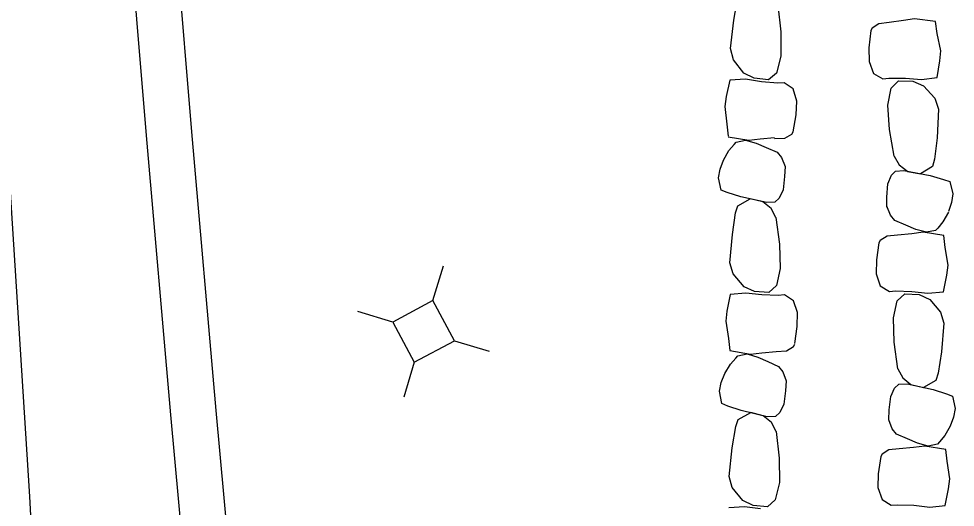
# Model space of a CAD drawing. Extents: x 588843 to 2552415, y 180129 to 269402.
# Drawn here: x 593551.9 to 593603.4, y 186498.6 to 186525.4 of the extents above; entities that cross this region are included whole.
import ezdxf

# ---------------------------------------------------------------- set-up
doc = ezdxf.new("R2010")
doc.units = 0
for name, color, linetype in [('Default', 7, 'Continuous'), ('E_DRN_RipRap', 7, 'Continuous'), ('E_RDWY', 7, 'Continuous'), ('E_RDWY_C_and_G', 7, 'Continuous'), ('E_UTL_AG_Bold', 7, 'Continuous')]:
    doc.layers.add(name, color=color, linetype=linetype)

# ---------------------------------------------------------------- blocks, each defined once
blk = doc.blocks.new('PED')
at = {"layer": 'Default'}
for p, q in [((-2.5, 2.5), (-5.33, 5.33)), ((2.5, 2.5), (5.33, 5.33)), ((-2.5, -2.5), (-5.33, -5.33)), ((2.5, -2.5), (5.33, -5.33))]:
    blk.add_line(p, q, dxfattribs=at)
blk.add_lwpolyline([(-2.5, -2.5), (2.5, -2.5), (2.5, 2.5), (-2.5, 2.5)], close=True, dxfattribs=at)

msp = doc.modelspace()

# ---------------------------------------------------------------- linework, layer by layer
at = {"layer": 'E_DRN_RipRap'}
for p, q in [((593591.174, 186525.316), (593591.387, 186526.483)), ((593593.594, 186526.15), (593593.757, 186524.678)), ((593591.001, 186523.754), (593591.174, 186525.316)), ((593599.149, 186525.124), (593598.778, 186524.876)), ((593599.715, 186525.193), (593599.149, 186525.124)), ((593600.499, 186525.296), (593599.715, 186525.193)), ((593601.115, 186525.393), (593600.499, 186525.296)), ((593602.264, 186525.245), (593601.115, 186525.393)), ((593602.365, 186524.592), (593602.264, 186525.245)), ((593593.757, 186524.678), (593593.755, 186523.344)), ((593598.712, 186524.743), (593598.609, 186523.799)), ((593598.778, 186524.876), (593598.712, 186524.743)), ((593602.55, 186523.629), (593602.365, 186524.592)), ((593591.156, 186523.147), (593591.001, 186523.754)), ((593598.609, 186523.799), (593598.619, 186523.041)), ((593602.502, 186523.08), (593602.55, 186523.629)), ((593591.738, 186522.414), (593591.156, 186523.147)), ((593593.755, 186523.344), (593593.522, 186522.414)), ((593598.619, 186523.041), (593598.862, 186522.392)), ((593602.351, 186522.161), (593602.502, 186523.08)), ((593590.968, 186522.028), (593590.759, 186521.123)), ((593591.827, 186522.069), (593590.968, 186522.028)), ((593592.303, 186522.127), (593591.738, 186522.414)), ((593592.704, 186521.929), (593591.827, 186522.069)), ((593593.088, 186522.04), (593592.303, 186522.127)), ((593593.522, 186522.414), (593593.088, 186522.04)), ((593598.862, 186522.392), (593599.376, 186522.094)), ((593599.376, 186522.094), (593599.709, 186522.13)), ((593599.709, 186522.13), (593600.613, 186522.131)), ((593599.828, 186521.585), (593600.237, 186521.992)), ((593600.237, 186521.992), (593601.026, 186521.963)), ((593600.613, 186522.131), (593601.496, 186522.056)), ((593601.496, 186522.056), (593602.351, 186522.161)), ((593593.607, 186521.863), (593592.704, 186521.929)), ((593593.941, 186521.874), (593593.607, 186521.863)), ((593594.436, 186521.538), (593593.941, 186521.874)), ((593594.638, 186520.874), (593594.436, 186521.538)), ((593599.654, 186520.639), (593599.828, 186521.585)), ((593601.026, 186521.963), (593601.606, 186521.718)), ((593601.606, 186521.718), (593602.233, 186521.029)), ((593590.759, 186521.123), (593590.677, 186520.579)), ((593602.233, 186521.029), (593602.426, 186520.434)), ((593590.677, 186520.579), (593590.801, 186519.606)), ((593594.599, 186520.118), (593594.638, 186520.874)), ((593599.736, 186519.307), (593599.654, 186520.639)), ((593594.438, 186519.185), (593594.599, 186520.118)), ((593602.426, 186520.434), (593602.351, 186518.861)), ((593590.801, 186519.606), (593590.86, 186518.948)), ((593590.86, 186518.909), (593592.003, 186518.723)), ((593593.978, 186518.838), (593594.364, 186519.057)), ((593594.364, 186519.057), (593594.438, 186519.185)), ((593599.99, 186517.848), (593599.736, 186519.307)), ((593590.914, 186518.151), (593591.197, 186518.492)), ((593591.197, 186518.492), (593591.315, 186518.619)), ((593591.315, 186518.619), (593591.815, 186518.723)), ((593591.815, 186518.723), (593592.41, 186518.564)), ((593592.003, 186518.723), (593592.623, 186518.8)), ((593592.41, 186518.564), (593592.961, 186518.33)), ((593592.623, 186518.8), (593593.409, 186518.877)), ((593593.408, 186518.811), (593593.978, 186518.838)), ((593602.351, 186518.861), (593602.212, 186517.679)), ((593590.609, 186517.631), (593590.914, 186518.151)), ((593592.961, 186518.33), (593593.556, 186518.067)), ((593593.556, 186518.067), (593593.798, 186517.778)), ((593590.425, 186517.133), (593590.609, 186517.631)), ((593593.798, 186517.778), (593593.993, 186517.282)), ((593599.99, 186517.848), (593600.274, 186517.361)), ((593600.274, 186517.361), (593600.74, 186517.012)), ((593602.212, 186517.679), (593602.109, 186517.286)), ((593590.334, 186516.661), (593590.425, 186517.133)), ((593593.993, 186517.282), (593593.974, 186516.732)), ((593599.845, 186516.797), (593600.071, 186517.014)), ((593600.071, 186517.014), (593600.523, 186517.054)), ((593600.523, 186517.054), (593601.964, 186516.783)), ((593600.74, 186517.012), (593601.438, 186516.872)), ((593602.109, 186517.286), (593601.438, 186516.872)), ((593590.48, 186515.981), (593590.334, 186516.661)), ((593593.974, 186516.732), (593593.885, 186516.001)), ((593599.588, 186515.586), (593599.651, 186516.319)), ((593599.651, 186516.319), (593599.845, 186516.797)), ((593601.964, 186516.783), (593602.713, 186516.57)), ((593602.713, 186516.57), (593603.053, 186516.449)), ((593603.053, 186516.449), (593603.222, 186515.775)), ((593590.815, 186515.85), (593590.48, 186515.981)), ((593591.557, 186515.612), (593590.815, 186515.85)), ((593593.885, 186516.001), (593593.674, 186515.529)), ((593591.394, 186515.114), (593592.079, 186515.506)), ((593592.987, 186515.294), (593591.557, 186515.612)), ((593592.772, 186515.344), (593592.079, 186515.506)), ((593593.226, 186514.979), (593592.772, 186515.344)), ((593593.441, 186515.319), (593592.987, 186515.294)), ((593593.674, 186515.529), (593593.441, 186515.319)), ((593599.587, 186515.035), (593599.588, 186515.586)), ((593603.148, 186515.3), (593602.981, 186514.797)), ((593603.222, 186515.775), (593603.148, 186515.3)), ((593591.278, 186514.724), (593591.394, 186515.114)), ((593593.493, 186514.483), (593593.226, 186514.979)), ((593599.789, 186514.604), (593599.594, 186515.099)), ((593591.098, 186513.547), (593591.278, 186514.724)), ((593593.493, 186514.483), (593593.697, 186513.017)), ((593600.03, 186514.315), (593599.789, 186514.604)), ((593600.626, 186514.054), (593600.03, 186514.315)), ((593602.977, 186514.761), (593602.672, 186514.239)), ((593601.176, 186513.821), (593600.626, 186514.054)), ((593601.771, 186513.664), (593601.176, 186513.821)), ((593602.271, 186513.77), (593601.771, 186513.664)), ((593602.388, 186513.898), (593602.271, 186513.77)), ((593602.672, 186514.239), (593602.388, 186513.898)), ((593590.969, 186511.977), (593591.098, 186513.547)), ((593599.608, 186513.453), (593599.228, 186513.216)), ((593600.177, 186513.506), (593599.608, 186513.453)), ((593600.963, 186513.585), (593600.177, 186513.506)), ((593601.583, 186513.664), (593600.963, 186513.585)), ((593602.726, 186513.482), (593601.583, 186513.664)), ((593602.803, 186512.826), (593602.726, 186513.482)), ((593593.697, 186513.017), (593593.732, 186511.682)), ((593599.158, 186513.085), (593599.022, 186512.144)), ((593599.228, 186513.216), (593599.158, 186513.085)), ((593602.955, 186511.858), (593602.803, 186512.826)), ((593591.141, 186511.377), (593590.969, 186511.977)), ((593599.022, 186512.144), (593599.005, 186511.386)), ((593602.888, 186511.311), (593602.955, 186511.858)), ((593591.743, 186510.667), (593591.141, 186511.377)), ((593593.732, 186511.682), (593593.526, 186510.742)), ((593599.005, 186511.386), (593599.225, 186510.73)), ((593602.704, 186510.396), (593602.888, 186511.311)), ((593592.315, 186510.403), (593591.743, 186510.667)), ((593593.526, 186510.742), (593593.103, 186510.349)), ((593599.225, 186510.73), (593599.729, 186510.416)), ((593590.984, 186510.249), (593590.801, 186509.335)), ((593591.842, 186510.326), (593590.984, 186510.249)), ((593592.722, 186510.222), (593591.842, 186510.326)), ((593593.103, 186510.349), (593592.315, 186510.403)), ((593593.626, 186510.194), (593592.722, 186510.222)), ((593593.96, 186510.219), (593593.626, 186510.194)), ((593594.464, 186509.904), (593593.96, 186510.219)), ((593599.729, 186510.416), (593600.063, 186510.442)), ((593600.063, 186510.442), (593600.966, 186510.417)), ((593600.163, 186509.895), (593600.586, 186510.289)), ((593600.586, 186510.289), (593601.373, 186510.237)), ((593600.966, 186510.417), (593601.847, 186510.316)), ((593601.373, 186510.237), (593601.945, 186509.975)), ((593601.847, 186510.316), (593602.704, 186510.396)), ((593594.684, 186509.248), (593594.464, 186509.904)), ((593599.956, 186508.954), (593600.163, 186509.895)), ((593601.945, 186509.975), (593602.547, 186509.267)), ((593590.801, 186509.335), (593590.734, 186508.787)), ((593594.667, 186508.49), (593594.684, 186509.248)), ((593602.547, 186509.267), (593602.719, 186508.667)), ((593590.734, 186508.787), (593590.886, 186507.819)), ((593599.991, 186507.619), (593599.956, 186508.954)), ((593602.719, 186508.667), (593602.589, 186507.096)), ((593594.532, 186507.55), (593594.667, 186508.49)), ((593590.891, 186507.834), (593590.956, 186507.177)), ((593600.194, 186506.153), (593599.991, 186507.619)), ((593590.956, 186507.177), (593592.096, 186506.975)), ((593592.717, 186507.044), (593593.505, 186507.109)), ((593593.505, 186507.109), (593594.075, 186507.152)), ((593594.075, 186507.152), (593594.459, 186507.382)), ((593594.459, 186507.382), (593594.532, 186507.513)), ((593602.589, 186507.096), (593602.409, 186505.919)), ((593590.995, 186506.419), (593591.285, 186506.755)), ((593591.285, 186506.755), (593591.406, 186506.881)), ((593591.406, 186506.881), (593591.908, 186506.978)), ((593591.908, 186506.978), (593592.499, 186506.811)), ((593592.096, 186506.975), (593592.717, 186507.044)), ((593592.499, 186506.811), (593593.045, 186506.569)), ((593593.045, 186506.569), (593593.636, 186506.297)), ((593590.679, 186505.902), (593590.995, 186506.419)), ((593593.636, 186506.297), (593593.871, 186506.004)), ((593600.194, 186506.153), (593600.461, 186505.658)), ((593590.486, 186505.407), (593590.679, 186505.902)), ((593593.871, 186506.004), (593594.057, 186505.506)), ((593594.057, 186505.506), (593594.026, 186504.956)), ((593600.461, 186505.658), (593600.914, 186505.295)), ((593602.292, 186505.529), (593601.607, 186505.134)), ((593602.409, 186505.919), (593602.292, 186505.529)), ((593590.385, 186504.936), (593590.486, 186505.407)), ((593599.802, 186504.634), (593600.012, 186505.107)), ((593600.012, 186505.107), (593600.246, 186505.317)), ((593600.246, 186505.317), (593600.699, 186505.343)), ((593600.699, 186505.343), (593602.13, 186505.03)), ((593600.914, 186505.295), (593601.607, 186505.134)), ((593602.13, 186505.03), (593602.871, 186504.794)), ((593590.518, 186504.255), (593590.385, 186504.936)), ((593594.026, 186504.956), (593593.923, 186504.226)), ((593599.712, 186503.903), (593599.802, 186504.634)), ((593602.871, 186504.794), (593603.206, 186504.664)), ((593603.206, 186504.664), (593603.352, 186503.985)), ((593590.85, 186504.118), (593590.518, 186504.255)), ((593591.587, 186503.87), (593590.85, 186504.118)), ((593593.923, 186504.226), (593593.703, 186503.757)), ((593603.352, 186503.985), (593603.261, 186503.512)), ((593591.414, 186503.374), (593592.107, 186503.757)), ((593593.011, 186503.532), (593591.587, 186503.87)), ((593592.797, 186503.585), (593592.107, 186503.757)), ((593593.244, 186503.213), (593592.797, 186503.585)), ((593593.465, 186503.551), (593593.011, 186503.532)), ((593593.703, 186503.757), (593593.465, 186503.551)), ((593599.693, 186503.352), (593599.712, 186503.903)), ((593603.261, 186503.512), (593603.077, 186503.014)), ((593591.087, 186501.812), (593591.29, 186502.986)), ((593591.29, 186502.986), (593591.414, 186503.374)), ((593593.5, 186502.714), (593593.244, 186503.213)), ((593599.888, 186502.857), (593599.693, 186503.352)), ((593603.077, 186503.014), (593602.771, 186502.492)), ((593593.5, 186502.714), (593593.675, 186501.245)), ((593600.129, 186502.568), (593599.888, 186502.857)), ((593600.725, 186502.307), (593600.129, 186502.568)), ((593602.771, 186502.492), (593602.488, 186502.151)), ((593601.275, 186502.074), (593600.725, 186502.307)), ((593601.682, 186501.917), (593601.062, 186501.838)), ((593601.87, 186501.917), (593601.275, 186502.074)), ((593602.825, 186501.735), (593601.682, 186501.917)), ((593602.37, 186502.023), (593601.87, 186501.917)), ((593602.488, 186502.151), (593602.37, 186502.023)), ((593590.926, 186500.243), (593591.087, 186501.812)), ((593599.328, 186501.469), (593599.257, 186501.338)), ((593599.707, 186501.706), (593599.328, 186501.469)), ((593600.276, 186501.759), (593599.707, 186501.706)), ((593601.062, 186501.838), (593600.276, 186501.759)), ((593602.903, 186501.079), (593602.825, 186501.735)), ((593593.675, 186501.245), (593593.684, 186499.909)), ((593599.257, 186501.338), (593599.122, 186500.397)), ((593603.054, 186500.111), (593602.903, 186501.079)), ((593599.122, 186500.397), (593599.104, 186499.639)), ((593591.086, 186499.64), (593590.926, 186500.243)), ((593593.684, 186499.909), (593593.459, 186498.972)), ((593602.987, 186499.564), (593603.054, 186500.111)), ((593591.675, 186498.922), (593591.086, 186499.64)), ((593599.104, 186499.639), (593599.325, 186498.983)), ((593602.804, 186498.649), (593602.987, 186499.564)), ((593592.241, 186498.65), (593591.675, 186498.922)), ((593593.459, 186498.972), (593593.028, 186498.585)), ((593599.325, 186498.983), (593599.828, 186498.669)), ((593591.766, 186498.58), (593590.907, 186498.515)), ((593592.645, 186498.463), (593591.766, 186498.58)), ((593593.028, 186498.585), (593592.241, 186498.65)), ((593599.828, 186498.669), (593600.162, 186498.696)), ((593600.162, 186498.696), (593601.066, 186498.67)), ((593601.066, 186498.67), (593601.946, 186498.569)), ((593601.946, 186498.569), (593602.804, 186498.649))]:
    msp.add_line(p, q, dxfattribs=at)
at = {"layer": 'E_RDWY'}
msp.add_lwpolyline([(593561.96, 186224.676), (593562.625, 186237.198), (593562.987, 186254.101), (593563.164, 186265.97), (593563.156, 186282.172), (593562.993, 186297.061), (593562.654, 186310.789), (593561.87, 186326.197), (593561.299, 186340.943), (593560.344, 186357.874), (593559.555, 186373.055), (593558.571, 186389.784), (593557.788, 186404.079), (593556.999, 186420.474), (593555.896, 186439.915), (593554.657, 186461.333), (593553.577, 186478.292), (593552.478, 186499.15), (593551.303, 186517.604), (593549.872, 186540.672), (593548.519, 186560.853)], dxfattribs=at)
at = {"layer": 'E_RDWY_C_and_G'}
for points in [[(593584.19, 186223.013), (593584.492, 186240.702), (593584.737, 186258.114), (593584.426, 186274.323), (593583.154, 186288.273), (593581.612, 186303.774), (593580.27, 186317.979), (593578.908, 186332.387), (593576.949, 186353.264), (593575.512, 186368.964), (593574.2, 186383.346), (593572.812, 186397.78), (593571.403, 186412.392), (593569.995, 186428.244), (593568.016, 186449.374), (593566.302, 186467.461), (593564.244, 186487.276), (593562.726, 186503.865), (593561.382, 186519.184), (593559.814, 186538.179), (593557.873, 186557.161)], [(593581.691, 186223.093), (593581.992, 186240.741), (593582.237, 186258.108), (593581.928, 186274.185), (593580.666, 186288.036), (593579.124, 186303.532), (593577.782, 186317.744), (593576.419, 186332.153), (593574.46, 186353.033), (593573.023, 186368.737), (593571.711, 186383.113), (593570.324, 186397.541), (593568.914, 186412.162), (593567.505, 186428.017), (593565.527, 186449.14), (593563.814, 186467.214), (593561.756, 186487.033), (593560.236, 186503.641), (593558.891, 186518.972), (593557.324, 186537.956), (593555.382, 186556.953)]]:
    msp.add_lwpolyline(points, dxfattribs=at)

# ---------------------------------------------------------------- block references
at = {"layer": 'E_UTL_AG_Bold', "xscale": 0.4999999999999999, "yscale": 0.4999999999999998, "rotation": -151.83730204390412}
msp.add_blockref('PED', (593574.127, 186508.217), dxfattribs=at)

doc.saveas('drawing.dxf')
